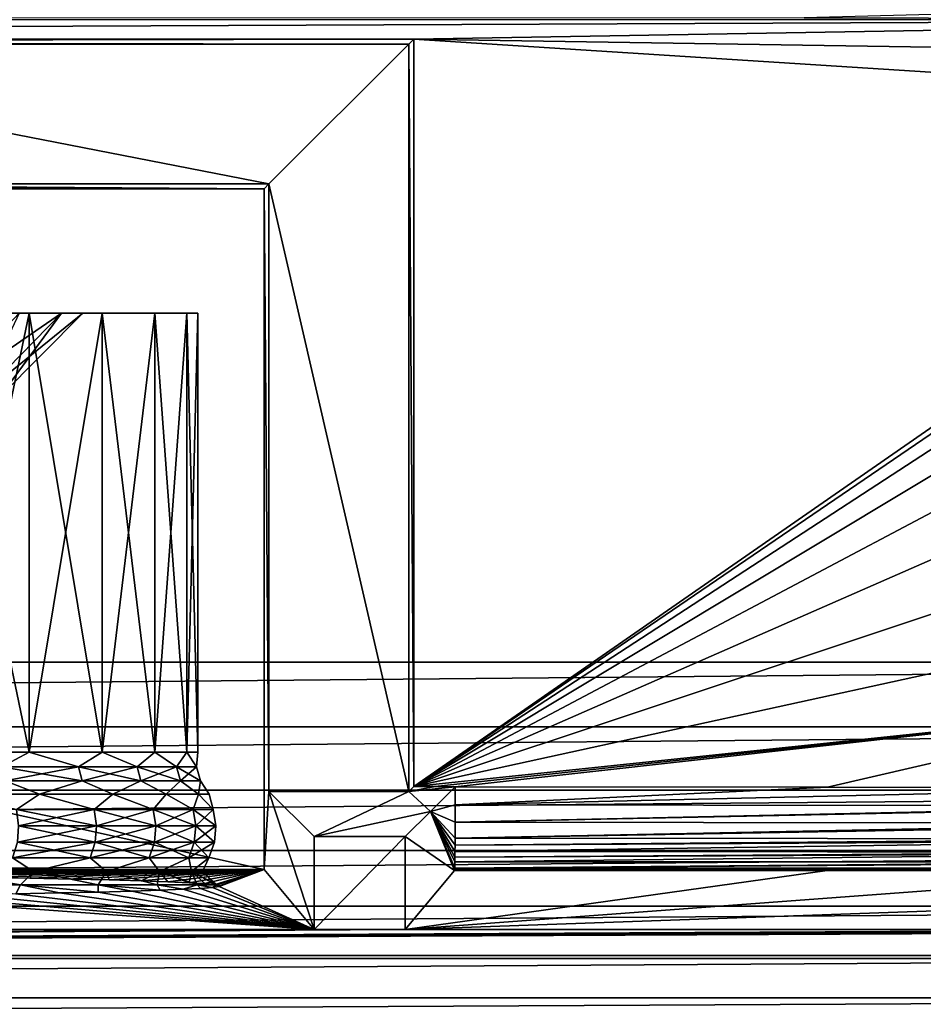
# Model space of a CAD drawing. Header units: metres. Extents: x -206 to 75, y -104 to 104.
# Tile 906 of 1056: x 16 to 26, y -42 to -30. Entities that reach past the tile are written whole.
import ezdxf

# ---------------------------------------------------------------- set-up
doc = ezdxf.new("R2010")
doc.units = ezdxf.units.M
doc.layers.add('solid_01_1-CONSUMER_THERM_B_125288', color=7, linetype='CONTINUOUS')

msp = doc.modelspace()

# ---------------------------------------------------------------- linework, layer by layer
at = {"layer": 'solid_01_1-CONSUMER_THERM_B_125288'}
for points in [[(-27.776106, 66.214066), (28.050987, 67.836098), (-27.757145, -66.232315)], [(28.050987, 67.836098), (-27.757065, -66.785934), (-27.757145, -66.232315)], [(28.050987, 67.836098), (27.851068, 67.319839), (-27.757065, -66.785934)], [(27.851068, 67.319839), (27.74942, 66.775635), (-27.757065, -66.785934)], [(27.74942, 66.775635), (-28.058632, -67.846397), (-27.858715, -67.330139)], [(27.74942, 66.775635), (27.749498, 66.222015), (-28.058632, -67.846397)], [(27.74942, 66.775635), (-27.858715, -67.330139), (-27.757065, -66.785934)], [(27.749498, 66.222015), (27.768459, -66.224365), (-28.058632, -67.846397)], [(-37.500069, 41.072453, 108.410858), (37.499931, 41.072487, 108.410858), (-37.500031, -41.072514, 108.410858)], [(37.499931, 41.072487, 108.410858), (37.499969, -41.072479, 108.410858), (-37.500031, -41.072514, 108.410858)], [(-42.500034, -37.500031, 108.5), (42.499931, 37.500008, 108.5), (-42.500069, 37.499969, 108.5)], [(-42.500034, -37.500031, 108.5), (42.499966, -37.499992, 108.5), (42.499931, 37.500008, 108.5)], [(24.999964, -29.741312, 6), (33.976685, -29.765902, 6), (34.964722, -29.474472, 6)], [(24.999964, -29.741312, 6), (-33.989288, -29.761253, 6), (33.976685, -29.765902, 6)], [(-20.300035, -30.000021, 6), (33.976685, -29.765902, 6), (-33.989288, -29.761253, 6)], [(-20.300035, -30.000021, 6), (20.299963, -30.000002, 6), (33.976685, -29.765902, 6)], [(20.299963, -30.000002, 6), (33.038223, -30.196718, 6), (33.976685, -29.765902, 6)], [(2.922302, -30.028618, 9.27799), (20.299963, -30.000002, 6), (-20.300035, -30.000021, 6)], [(2.922302, -30.028618, 9.27799), (20.242367, -30.0576, 12.6), (20.299963, -30.000002, 6)], [(20.242367, -30.0576, 12.6), (20.299969, -39.000004, 6), (20.299963, -30.000002, 6)], [(20.299963, -30.000002, 6), (32.174408, -30.755041, 6), (33.038223, -30.196718, 6)], [(20.299963, -30.000002, 6), (20.299969, -39.000004, 6), (32.174408, -30.755041, 6)], [(2.922302, -30.028618, 9.27799), (4.818521, -30.032892, 9.768003), (20.242367, -30.0576, 12.6)], [(4.818521, -30.032892, 9.768003), (6.638666, -30.039225, 10.493666), (20.242367, -30.0576, 12.6)], [(6.638666, -30.039225, 10.493666), (8.351426, -30.047503, 11.442317), (20.242367, -30.0576, 12.6)], [(8.351426, -30.047503, 11.442317), (9.931731, -30.057606, 12.6), (20.242367, -30.0576, 12.6)], [(20.242367, -30.0576, 12.6), (9.931731, -30.057606, 12.6), (18.557562, -31.742407, 12.6)], [(9.931731, -30.057606, 12.6), (9.931732, -31.742411, 12.6), (18.557562, -31.742407, 12.6)], [(20.242371, -39.057602, 12.6), (20.242367, -30.0576, 12.6), (18.557562, -31.742407, 12.6)], [(20.242371, -39.057602, 12.6), (20.299969, -39.000004, 6), (20.242367, -30.0576, 12.6)], [(20.299969, -39.000004, 6), (31.407389, -31.422535, 6), (32.174408, -30.755041, 6)], [(20.299969, -39.000004, 6), (30.743736, -32.189453, 6), (31.407389, -31.422535, 6)], [(-2.922356, -31.771406, 9.277987), (-18.500034, -31.80002, 6), (18.499966, -31.800003, 6)], [(-2.922356, -31.771406, 9.277987), (18.499966, -31.800003, 6), (-0.979723, -31.773561, 9.030995)], [(-0.979723, -31.773561, 9.030995), (18.499966, -31.800003, 6), (0.979653, -31.773561, 9.030995)], [(0.979653, -31.773561, 9.030995), (18.499966, -31.800003, 6), (2.922286, -31.771404, 9.277987)], [(2.922286, -31.771404, 9.277987), (18.499966, -31.800003, 6), (4.818483, -31.767128, 9.76799)], [(4.818483, -31.767128, 9.76799), (18.499966, -31.800003, 6), (6.638636, -31.760794, 10.493651)], [(6.638636, -31.760794, 10.493651), (18.499966, -31.800003, 6), (8.351408, -31.752514, 11.442305)], [(8.351408, -31.752514, 11.442305), (18.499966, -31.800003, 6), (9.931732, -31.742411, 12.6)], [(9.931732, -31.742411, 12.6), (18.499966, -31.800003, 6), (18.557562, -31.742407, 12.6)], [(18.557566, -39.057602, 12.6), (18.557562, -31.742407, 12.6), (18.499966, -31.800003, 6)], [(18.557566, -39.057602, 12.6), (20.242371, -39.057602, 12.6), (18.557562, -31.742407, 12.6)], [(18.499966, -31.800003, 6), (-18.500034, -31.80002, 6), (18.499969, -40.000004, 6)], [(-18.500034, -31.80002, 6), (-18.500031, -40.000023, 6), (18.499969, -40.000004, 6)], [(18.557566, -39.057602, 12.6), (18.499966, -31.800003, 6), (18.499969, -40.000004, 6)], [(20.299969, -39.000004, 6), (30.188957, -33.052372, 6), (30.743736, -32.189453, 6)], [(20.299969, -39.000004, 6), (29.76119, -33.98925, 6), (30.188957, -33.052372, 6)], [(14.566769, -33.300007, 14.445239), (15.672553, -33.300003, 16.274426), (14.566782, -38.584854, 14.445254)], [(15.549755, -33.300003, 19.447628), (15.672553, -33.300003, 16.274426), (14.566769, -33.300007, 14.445239)], [(15.672559, -33.300003, 32.725563), (14.566781, -33.300007, 34.554745), (15.67254, -38.584854, 32.725601)], [(14.793907, -33.300007, 31.461441), (14.566781, -33.300007, 34.554745), (15.672559, -33.300003, 32.725563)], [(14.566781, -33.300007, 34.554745), (14.566782, -38.584854, 34.554745), (15.67254, -38.584854, 32.725601)], [(15.672553, -33.300003, 16.274426), (15.67254, -38.584854, 16.274401), (14.566782, -38.584854, 14.445254)], [(14.598681, -34.300007, 29.243418), (15.549755, -33.300003, 29.552372), (16.060369, -33.300003, 27.563637)], [(15.078074, -34.300007, 27.376307), (14.598681, -34.300007, 29.243418), (16.060369, -33.300003, 27.563637)], [(15.549755, -33.300003, 29.552372), (14.793907, -33.300007, 31.461441), (15.672559, -33.300003, 32.725563)], [(15.078074, -34.300007, 27.376307), (16.060369, -33.300003, 27.563637), (16.317703, -33.300003, 25.526604)], [(15.319676, -34.300007, 25.463837), (15.078074, -34.300007, 27.376307), (16.317703, -33.300003, 25.526604)], [(15.078074, -34.300007, 21.623693), (16.060369, -33.300003, 21.436363), (15.549755, -33.300003, 19.447628)], [(15.078074, -34.300007, 21.623693), (15.319676, -34.300007, 23.536163), (16.060369, -33.300003, 21.436363)], [(15.319676, -34.300007, 25.463837), (16.317703, -33.300003, 25.526604), (16.317703, -33.300003, 23.473396)], [(15.319676, -34.300007, 23.536163), (16.317703, -33.300003, 23.473396), (16.060369, -33.300003, 21.436363)], [(15.319676, -34.300007, 23.536163), (15.319676, -34.300007, 25.463837), (16.317703, -33.300003, 23.473396)], [(16.060369, -33.300003, 27.563637), (15.549755, -33.300003, 29.552372), (15.672559, -33.300003, 32.725563)], [(15.549755, -33.300003, 19.447628), (16.060369, -33.300003, 21.436363), (15.672553, -33.300003, 16.274426)], [(15.672559, -33.300003, 32.725563), (15.67254, -38.584854, 32.725601), (16.549755, -38.584854, 30.776506)], [(16.549761, -33.300003, 18.223509), (16.549755, -38.584854, 18.223494), (15.67254, -38.584854, 16.274401)], [(15.672553, -33.300003, 16.274426), (16.549761, -33.300003, 18.223509), (15.67254, -38.584854, 16.274401)], [(16.317703, -33.300003, 23.473396), (16.549761, -33.300003, 18.223509), (15.672553, -33.300003, 16.274426)], [(16.060369, -33.300003, 21.436363), (16.317703, -33.300003, 23.473396), (15.672553, -33.300003, 16.274426)], [(16.549763, -33.300003, 30.776482), (15.672559, -33.300003, 32.725563), (16.549755, -38.584854, 30.776506)], [(16.060369, -33.300003, 27.563637), (15.672559, -33.300003, 32.725563), (16.549763, -33.300003, 30.776482)], [(16.317703, -33.300003, 25.526604), (16.060369, -33.300003, 27.563637), (16.549763, -33.300003, 30.776482)], [(16.317703, -33.300003, 23.473396), (16.549763, -33.300003, 30.776482), (16.549761, -33.300003, 18.223509)], [(16.317703, -33.300003, 23.473396), (16.317703, -33.300003, 25.526604), (16.549763, -33.300003, 30.776482)], [(16.549763, -33.300003, 30.776482), (16.549755, -38.584854, 30.776506), (17.185638, -38.584854, 28.735888)], [(17.185638, -33.300003, 20.264145), (17.185638, -38.584854, 20.264112), (16.549755, -38.584854, 18.223494)], [(16.549761, -33.300003, 18.223509), (17.185638, -33.300003, 20.264145), (16.549755, -38.584854, 18.223494)], [(16.549761, -33.300003, 18.223509), (16.549763, -33.300003, 30.776482), (17.18564, -33.300003, 28.735851)], [(16.549761, -33.300003, 18.223509), (17.18564, -33.300003, 28.735851), (17.185638, -33.300003, 20.264145)], [(17.18564, -33.300003, 28.735851), (16.549763, -33.300003, 30.776482), (17.185638, -38.584854, 28.735888)], [(17.18564, -33.300003, 28.735851), (17.185638, -38.584854, 28.735888), (17.570915, -38.584854, 26.633499)], [(17.570906, -33.300003, 22.366533), (17.570915, -38.584854, 22.366501), (17.185638, -38.584854, 20.264112)], [(17.185638, -33.300003, 20.264145), (17.570906, -33.300003, 22.366533), (17.185638, -38.584854, 20.264112)], [(17.185638, -33.300003, 20.264145), (17.18564, -33.300003, 28.735851), (17.570906, -33.300003, 26.633465)], [(17.185638, -33.300003, 20.264145), (17.570906, -33.300003, 26.633465), (17.570906, -33.300003, 22.366533)], [(17.570906, -33.300003, 26.633465), (17.18564, -33.300003, 28.735851), (17.570915, -38.584854, 26.633499)], [(17.570906, -33.300003, 26.633465), (17.570915, -38.584854, 26.633499), (17.699968, -38.584854, 24.5)], [(17.699953, -33.300003, 24.5), (17.570906, -33.300003, 26.633465), (17.699968, -38.584854, 24.5)], [(17.570906, -33.300003, 22.366533), (17.699953, -33.300003, 24.5), (17.570915, -38.584854, 22.366501)], [(17.570906, -33.300003, 22.366533), (17.570906, -33.300003, 26.633465), (17.699953, -33.300003, 24.5)], [(17.699953, -33.300003, 24.5), (17.699968, -38.584854, 24.5), (17.570915, -38.584854, 22.366501)], [(20.299969, -39.000004, 6), (29.47217, -34.975193, 6), (29.76119, -33.98925, 6)], [(20.299969, -39.000004, 6), (29.326603, -35.99226, 6), (29.47217, -34.975193, 6)], [(20.299969, -39.000004, 6), (29.327639, -37.022175, 6), (29.326603, -35.99226, 6)], [(20.299969, -39.000004, 6), (29.47492, -38.037418, 6), (29.327639, -37.022175, 6)], [(-42.438435, -38.282444, 108.5), (42.499966, -37.499992, 108.5), (-42.500034, -37.500031, 108.5)], [(-42.438435, -38.282444, 108.5), (42.43837, -38.282402, 108.5), (42.499966, -37.499992, 108.5)], [(20.299969, -39.000004, 6), (20.559124, -39.000004, 6.000028), (29.47492, -38.037418, 6)], [(20.559124, -39.000004, 6.000028), (20.799973, -39.005207, 5.999507), (29.47492, -38.037418, 6)], [(25.280521, -39.007813, 6), (29.47492, -38.037418, 6), (20.799973, -39.005207, 5.999507)], [(25.280521, -39.007813, 6), (29.761068, -39.010414, 6), (29.47492, -38.037418, 6)], [(-42.255394, -39.044895, 108.5), (42.43837, -38.282402, 108.5), (-42.438435, -38.282444, 108.5)], [(-42.255394, -39.044895, 108.5), (42.255329, -39.044853, 108.5), (42.43837, -38.282402, 108.5)], [(14.566782, -38.584854, 14.445254), (15.67254, -38.584854, 16.274401), (15.34224, -38.761528, 15.642135)], [(15.67254, -38.584854, 32.725601), (14.566782, -38.584854, 34.554745), (15.34224, -38.761528, 33.357864)], [(15.67254, -38.584854, 16.274401), (16.266836, -38.761524, 17.483158), (15.34224, -38.761528, 15.642135)], [(15.67254, -38.584854, 32.725601), (15.34224, -38.761528, 33.357864), (16.266836, -38.761524, 31.516842)], [(15.67254, -38.584854, 16.274401), (16.549755, -38.584854, 18.223494), (16.266836, -38.761524, 17.483158)], [(16.549755, -38.584854, 30.776506), (15.67254, -38.584854, 32.725601), (16.266836, -38.761524, 31.516842)], [(16.549755, -38.584854, 18.223494), (16.971451, -38.761524, 19.419071), (16.266836, -38.761524, 17.483158)], [(16.549755, -38.584854, 30.776506), (16.266836, -38.761524, 31.516842), (16.971451, -38.761524, 29.580929)], [(16.549755, -38.584854, 18.223494), (17.185638, -38.584854, 20.264112), (16.971451, -38.761524, 19.419071)], [(17.185638, -38.584854, 28.735888), (16.549755, -38.584854, 30.776506), (16.971451, -38.761524, 29.580929)], [(17.185638, -38.584854, 20.264112), (17.446556, -38.761524, 21.423697), (16.971451, -38.761524, 19.419071)], [(17.185638, -38.584854, 28.735888), (16.971451, -38.761524, 29.580929), (17.446556, -38.761524, 27.576303)], [(17.185638, -38.584854, 20.264112), (17.570915, -38.584854, 22.366501), (17.446556, -38.761524, 21.423697)], [(17.570915, -38.584854, 26.633499), (17.185638, -38.584854, 28.735888), (17.446556, -38.761524, 27.576303)], [(17.570915, -38.584854, 22.366501), (17.685726, -38.761524, 23.469921), (17.446556, -38.761524, 21.423697)], [(17.570915, -38.584854, 26.633499), (17.446556, -38.761524, 27.576303), (17.685726, -38.761524, 25.530079)], [(17.570915, -38.584854, 22.366501), (17.699968, -38.584854, 24.5), (17.685726, -38.761524, 23.469921)], [(17.699968, -38.584854, 24.5), (17.570915, -38.584854, 26.633499), (17.685726, -38.761524, 25.530079)], [(17.699968, -38.584854, 24.5), (17.685726, -38.761524, 25.530079), (17.685726, -38.761524, 23.469921)], [(15.382787, -38.932972, 15.618725), (15.34224, -38.761528, 15.642135), (16.266836, -38.761524, 17.483158)], [(16.309828, -38.932972, 31.535387), (16.266836, -38.761524, 31.516842), (15.34224, -38.761528, 33.357864)], [(15.382787, -38.932972, 33.381275), (16.309828, -38.932972, 31.535387), (15.34224, -38.761528, 33.357864)], [(16.309828, -38.932972, 17.464613), (15.382787, -38.932972, 15.618725), (16.266836, -38.761524, 17.483158)], [(16.309828, -38.932972, 17.464613), (16.266836, -38.761524, 17.483158), (16.971451, -38.761524, 19.419071)], [(17.016304, -38.932972, 29.594357), (16.971451, -38.761524, 29.580929), (16.266836, -38.761524, 31.516842)], [(16.309828, -38.932972, 31.535387), (17.016304, -38.932972, 29.594357), (16.266836, -38.761524, 31.516842)], [(17.016304, -38.932972, 19.405643), (16.309828, -38.932972, 17.464613), (16.971451, -38.761524, 19.419071)], [(17.016304, -38.932972, 19.405643), (16.971451, -38.761524, 19.419071), (17.446556, -38.761524, 21.423697)], [(17.492664, -38.932972, 27.584435), (17.446556, -38.761524, 27.576303), (16.971451, -38.761524, 29.580929)], [(17.016304, -38.932972, 29.594357), (17.492664, -38.932972, 27.584435), (16.971451, -38.761524, 29.580929)], [(17.492664, -38.932972, 21.415565), (17.016304, -38.932972, 19.405643), (17.446556, -38.761524, 21.423697)], [(17.492664, -38.932972, 21.415565), (17.446556, -38.761524, 21.423697), (17.685726, -38.761524, 23.469921)], [(17.732466, -38.932972, 25.532801), (17.685726, -38.761524, 25.530079), (17.446556, -38.761524, 27.576303)], [(17.492664, -38.932972, 27.584435), (17.732466, -38.932972, 25.532801), (17.446556, -38.761524, 27.576303)], [(17.732466, -38.932972, 23.467199), (17.492664, -38.932972, 21.415565), (17.685726, -38.761524, 23.469921)], [(17.732466, -38.932972, 23.467199), (17.685726, -38.761524, 23.469921), (17.685726, -38.761524, 25.530079)], [(17.732466, -38.932972, 25.532801), (17.732466, -38.932972, 23.467199), (17.685726, -38.761524, 25.530079)], [(15.382787, -38.932972, 33.381275), (14.681086, -39.093273, 34.633644), (15.79552, -39.093273, 32.790146)], [(15.382787, -38.932972, 15.618725), (15.79552, -39.093273, 16.209854), (14.681086, -39.093273, 14.366356)], [(15.382787, -38.932972, 33.381275), (15.79552, -39.093273, 32.790146), (16.309828, -38.932972, 31.535387)], [(16.309828, -38.932972, 17.464613), (15.79552, -39.093273, 16.209854), (15.382787, -38.932972, 15.618725)], [(16.309828, -38.932972, 31.535387), (15.79552, -39.093273, 32.790146), (16.679619, -39.093269, 30.825758)], [(16.309828, -38.932972, 17.464613), (16.679619, -39.093269, 18.174242), (15.79552, -39.093273, 16.209854)], [(16.309828, -38.932972, 31.535387), (16.679619, -39.093269, 30.825758), (17.016304, -38.932972, 29.594357)], [(17.016304, -38.932972, 19.405643), (16.679619, -39.093269, 18.174242), (16.309828, -38.932972, 17.464613)], [(17.016304, -38.932972, 29.594357), (16.679619, -39.093269, 30.825758), (17.320492, -39.093269, 28.769125)], [(17.016304, -38.932972, 19.405643), (17.320492, -39.093269, 20.230875), (16.679619, -39.093269, 18.174242)], [(17.016304, -38.932972, 29.594357), (17.320492, -39.093269, 28.769125), (17.492664, -38.932972, 27.584435)], [(17.492664, -38.932972, 21.415565), (17.320492, -39.093269, 20.230875), (17.016304, -38.932972, 19.405643)], [(17.492664, -38.932972, 27.584435), (17.320492, -39.093269, 28.769125), (17.708792, -39.093269, 26.65024)], [(17.492664, -38.932972, 21.415565), (17.708792, -39.093269, 22.34976), (17.320492, -39.093269, 20.230875)], [(17.492664, -38.932972, 27.584435), (17.708792, -39.093269, 26.65024), (17.732466, -38.932972, 25.532801)], [(17.732466, -38.932972, 23.467199), (17.708792, -39.093269, 22.34976), (17.492664, -38.932972, 21.415565)], [(17.732466, -38.932972, 25.532801), (17.708792, -39.093269, 26.65024), (17.838858, -39.093269, 24.5)], [(17.732466, -38.932972, 23.467199), (17.838858, -39.093269, 24.5), (17.708792, -39.093269, 22.34976)], [(17.732466, -38.932972, 25.532801), (17.838858, -39.093269, 24.5), (17.732466, -38.932972, 23.467199)], [(20.242371, -39.057602, 12.6), (20.799973, -39.005207, 5.999507), (20.559124, -39.000004, 6.000028)], [(20.242371, -39.057602, 12.6), (20.559124, -39.000004, 6.000028), (20.299969, -39.000004, 6)], [(20.242371, -39.057602, 12.6), (20.500729, -39.298916, 40.289375), (20.799973, -39.005207, 5.999507)], [(20.500729, -39.298916, 40.289375), (20.799778, -39.218227, 6.021828), (20.799973, -39.005207, 5.999507)], [(25.280521, -39.007813, 6), (20.799973, -39.005207, 5.999507), (20.799778, -39.218227, 6.021828)], [(25.280521, -39.007813, 6), (20.799778, -39.218227, 6.021828), (29.761068, -39.010414, 6)], [(20.799778, -39.218227, 6.021828), (29.761068, -39.231594, 6.024766), (29.761068, -39.010414, 6)], [(-41.954891, -39.770306, 108.5), (42.255329, -39.044853, 108.5), (-42.255394, -39.044895, 108.5)], [(-41.954891, -39.770306, 108.5), (41.95483, -39.770264, 108.5), (42.255329, -39.044853, 108.5)], [(15.79552, -39.093273, 32.790146), (14.681086, -39.093273, 34.633644), (15.517306, -39.275589, 33.458939)], [(14.681086, -39.093273, 14.366356), (15.79552, -39.093273, 16.209854), (15.517306, -39.275589, 15.54106)], [(15.79552, -39.093273, 32.790146), (15.517306, -39.275589, 33.458939), (16.452454, -39.275589, 31.596909)], [(15.79552, -39.093273, 16.209854), (16.452454, -39.275589, 17.403091), (15.517306, -39.275589, 15.54106)], [(16.679619, -39.093269, 30.825758), (15.79552, -39.093273, 32.790146), (16.452454, -39.275589, 31.596909)], [(15.79552, -39.093273, 16.209854), (16.679619, -39.093269, 18.174242), (16.452454, -39.275589, 17.403091)], [(16.679619, -39.093269, 30.825758), (16.452454, -39.275589, 31.596909), (17.165108, -39.275589, 29.638905)], [(16.679619, -39.093269, 18.174242), (17.165108, -39.275589, 19.361095), (16.452454, -39.275589, 17.403091)], [(17.320492, -39.093269, 28.769125), (16.679619, -39.093269, 30.825758), (17.165108, -39.275589, 29.638905)], [(16.679619, -39.093269, 18.174242), (17.320492, -39.093269, 20.230875), (17.165108, -39.275589, 19.361095)], [(17.320492, -39.093269, 28.769125), (17.165108, -39.275589, 29.638905), (17.645634, -39.275589, 27.611406)], [(17.320492, -39.093269, 20.230875), (17.645634, -39.275589, 21.388594), (17.165108, -39.275589, 19.361095)], [(17.708792, -39.093269, 26.65024), (17.320492, -39.093269, 28.769125), (17.645634, -39.275589, 27.611406)], [(17.320492, -39.093269, 20.230875), (17.708792, -39.093269, 22.34976), (17.645634, -39.275589, 21.388594)], [(17.708792, -39.093269, 26.65024), (17.645634, -39.275589, 27.611406), (17.887533, -39.275589, 25.541832)], [(17.708792, -39.093269, 22.34976), (17.887533, -39.275589, 23.458168), (17.645634, -39.275589, 21.388594)], [(17.838858, -39.093269, 24.5), (17.708792, -39.093269, 26.65024), (17.887533, -39.275589, 25.541832)], [(17.708792, -39.093269, 22.34976), (17.838858, -39.093269, 24.5), (17.887533, -39.275589, 23.458168)], [(17.838858, -39.093269, 24.5), (17.887533, -39.275589, 25.541832), (17.887533, -39.275589, 23.458168)], [(18.557566, -39.057602, 12.6), (18.499969, -40.000004, 6), (19.102123, -40.722595, 75)], [(18.557566, -39.057602, 12.6), (19.102123, -40.722595, 75), (19.102121, -39.602158, 75)], [(18.557566, -39.057602, 12.6), (19.102121, -39.602158, 75), (20.242371, -39.057602, 12.6)], [(20.242371, -39.057602, 12.6), (19.102121, -39.602158, 75), (20.500729, -39.298916, 40.289375)], [(20.500729, -39.298916, 40.289375), (20.799171, -39.427696, 6.091211), (20.799778, -39.218227, 6.021828)], [(20.799778, -39.218227, 6.021828), (20.799171, -39.427696, 6.091211), (29.761068, -39.231594, 6.024766)], [(20.799171, -39.427696, 6.091211), (29.761068, -39.243938, 6.027648), (29.761068, -39.231594, 6.024766)], [(20.799171, -39.427696, 6.091211), (29.761068, -39.441841, 6.097852), (29.761068, -39.243938, 6.027648)], [(15.517306, -39.275589, 33.458939), (15.544698, -39.471951, 33.474754), (16.481495, -39.471951, 31.609436)], [(16.452454, -39.275589, 31.596909), (15.517306, -39.275589, 33.458939), (16.481495, -39.471951, 31.609436)], [(15.517306, -39.275589, 15.54106), (16.452454, -39.275589, 17.403091), (15.544698, -39.471951, 15.525246)], [(16.452454, -39.275589, 17.403091), (16.481495, -39.471951, 17.390564), (15.544698, -39.471951, 15.525246)], [(16.452454, -39.275589, 31.596909), (16.481495, -39.471951, 31.609436), (17.195408, -39.471951, 29.647978)], [(17.165108, -39.275589, 29.638905), (16.452454, -39.275589, 31.596909), (17.195408, -39.471951, 29.647978)], [(16.452454, -39.275589, 17.403091), (17.165108, -39.275589, 19.361095), (16.481495, -39.471951, 17.390564)], [(17.165108, -39.275589, 19.361095), (17.195408, -39.471951, 19.352022), (16.481495, -39.471951, 17.390564)], [(17.165108, -39.275589, 29.638905), (17.195408, -39.471951, 29.647978), (17.676783, -39.471947, 27.616899)], [(17.645634, -39.275589, 27.611406), (17.165108, -39.275589, 29.638905), (17.676783, -39.471947, 27.616899)], [(17.165108, -39.275589, 19.361095), (17.645634, -39.275589, 21.388594), (17.195408, -39.471951, 19.352022)], [(17.645634, -39.275589, 21.388594), (17.676783, -39.471947, 21.383101), (17.195408, -39.471951, 19.352022)], [(17.645634, -39.275589, 27.611406), (17.676783, -39.471947, 27.616899), (17.919109, -39.471947, 25.543671)], [(17.887533, -39.275589, 25.541832), (17.645634, -39.275589, 27.611406), (17.919109, -39.471947, 25.543671)], [(17.645634, -39.275589, 21.388594), (17.887533, -39.275589, 23.458168), (17.676783, -39.471947, 21.383101)], [(17.887533, -39.275589, 23.458168), (17.919109, -39.471947, 23.456329), (17.676783, -39.471947, 21.383101)], [(17.887533, -39.275589, 25.541832), (17.919109, -39.471947, 25.543671), (17.919109, -39.471947, 23.456329)], [(17.887533, -39.275589, 23.458168), (17.887533, -39.275589, 25.541832), (17.919109, -39.471947, 23.456329)], [(19.102121, -39.602158, 75), (20.197815, -39.602158, 75), (20.500729, -39.298916, 40.289375)], [(20.500729, -39.298916, 40.289375), (20.197815, -39.602158, 75), (20.791332, -40.010365, 6.989528)], [(20.500729, -39.298916, 40.289375), (20.791332, -40.010365, 6.989528), (20.792316, -40.002811, 6.87688)], [(20.500729, -39.298916, 40.289375), (20.792316, -40.002811, 6.87688), (20.793287, -39.982536, 6.765528)], [(20.500729, -39.298916, 40.289375), (20.793287, -39.982536, 6.765528), (20.795132, -39.905602, 6.554282)], [(20.500729, -39.298916, 40.289375), (20.795132, -39.905602, 6.554282), (20.795986, -39.84964, 6.456229)], [(20.500729, -39.298916, 40.289375), (20.795986, -39.84964, 6.456229), (20.796783, -39.782852, 6.364916)], [(20.500729, -39.298916, 40.289375), (20.796783, -39.782852, 6.364916), (20.797508, -39.706345, 6.281878)], [(20.500729, -39.298916, 40.289375), (20.797508, -39.706345, 6.281878), (20.798155, -39.62075, 6.207876)], [(20.500729, -39.298916, 40.289375), (20.798155, -39.62075, 6.207876), (20.799171, -39.427696, 6.091211)], [(15.544698, -39.471951, 33.474754), (15.529294, -39.670044, 33.465858), (16.465162, -39.670044, 31.602392)], [(16.481495, -39.471951, 17.390564), (16.465162, -39.670044, 17.397608), (15.529294, -39.670044, 15.53414)], [(15.544698, -39.471951, 15.525246), (16.481495, -39.471951, 17.390564), (15.529294, -39.670044, 15.53414)], [(16.481495, -39.471951, 31.609436), (15.544698, -39.471951, 33.474754), (16.465162, -39.670044, 31.602392)], [(16.481495, -39.471951, 31.609436), (16.465162, -39.670044, 31.602392), (17.178368, -39.670044, 29.642876)], [(17.195408, -39.471951, 19.352022), (17.178368, -39.670044, 19.357124), (16.465162, -39.670044, 17.397608)], [(16.481495, -39.471951, 17.390564), (17.195408, -39.471951, 19.352022), (16.465162, -39.670044, 17.397608)], [(17.195408, -39.471951, 29.647978), (16.481495, -39.471951, 31.609436), (17.178368, -39.670044, 29.642876)], [(17.676783, -39.471947, 21.383101), (17.659266, -39.670044, 21.386189), (17.178368, -39.670044, 19.357124)], [(17.195408, -39.471951, 19.352022), (17.676783, -39.471947, 21.383101), (17.178368, -39.670044, 19.357124)], [(17.195408, -39.471951, 29.647978), (17.178368, -39.670044, 29.642876), (17.659266, -39.670044, 27.613811)], [(17.676783, -39.471947, 27.616899), (17.195408, -39.471951, 29.647978), (17.659266, -39.670044, 27.613811)], [(17.676783, -39.471947, 27.616899), (17.659266, -39.670044, 27.613811), (17.901352, -39.670044, 25.542637)], [(17.919109, -39.471947, 23.456329), (17.901352, -39.670044, 23.457363), (17.659266, -39.670044, 21.386189)], [(17.676783, -39.471947, 21.383101), (17.919109, -39.471947, 23.456329), (17.659266, -39.670044, 21.386189)], [(17.919109, -39.471947, 25.543671), (17.676783, -39.471947, 27.616899), (17.901352, -39.670044, 25.542637)], [(17.919109, -39.471947, 25.543671), (17.901352, -39.670044, 25.542637), (17.901352, -39.670044, 23.457363)], [(17.919109, -39.471947, 23.456329), (17.919109, -39.471947, 25.543671), (17.901352, -39.670044, 23.457363)], [(20.799171, -39.427696, 6.091211), (20.798155, -39.62075, 6.207876), (29.761068, -39.441841, 6.097852)], [(20.798155, -39.62075, 6.207876), (29.761068, -39.463352, 6.108457), (29.761068, -39.441841, 6.097852)], [(20.798155, -39.62075, 6.207876), (29.76107, -39.630665, 6.215597), (29.761068, -39.463352, 6.108457)], [(19.102121, -39.602158, 75), (19.102123, -40.722595, 75), (20.197815, -39.602158, 75)], [(20.197815, -39.602158, 75), (19.102123, -40.722595, 75), (20.197815, -40.722595, 75)], [(20.197815, -39.602158, 75), (20.197815, -40.722595, 75), (20.791332, -40.010365, 6.989528)], [(15.529294, -39.670044, 33.465858), (15.472046, -39.857628, 33.432808), (16.404465, -39.857628, 31.576208)], [(16.465162, -39.670044, 17.397608), (16.404465, -39.857628, 17.423792), (15.472046, -39.857628, 15.567192)], [(15.529294, -39.670044, 15.53414), (16.465162, -39.670044, 17.397608), (15.472046, -39.857628, 15.567192)], [(16.465162, -39.670044, 31.602392), (15.529294, -39.670044, 33.465858), (16.404465, -39.857628, 31.576208)], [(16.465162, -39.670044, 31.602392), (16.404465, -39.857628, 31.576208), (17.115042, -39.857628, 29.623917)], [(17.178368, -39.670044, 19.357124), (17.115042, -39.857628, 19.376083), (16.404465, -39.857628, 17.423792)], [(16.465162, -39.670044, 17.397608), (17.178368, -39.670044, 19.357124), (16.404465, -39.857628, 17.423792)], [(17.178368, -39.670044, 29.642876), (16.465162, -39.670044, 31.602392), (17.115042, -39.857628, 29.623917)], [(17.178368, -39.670044, 29.642876), (17.115042, -39.857628, 29.623917), (17.594166, -39.857628, 27.602331)], [(17.659266, -39.670044, 21.386189), (17.594166, -39.857628, 21.397669), (17.115042, -39.857628, 19.376083)], [(17.178368, -39.670044, 19.357124), (17.659266, -39.670044, 21.386189), (17.115042, -39.857628, 19.376083)], [(17.659266, -39.670044, 27.613811), (17.178368, -39.670044, 29.642876), (17.594166, -39.857628, 27.602331)], [(17.659266, -39.670044, 27.613811), (17.594166, -39.857628, 27.602331), (17.835358, -39.857628, 25.538794)], [(17.901352, -39.670044, 23.457363), (17.835358, -39.857628, 23.461206), (17.594166, -39.857628, 21.397669)], [(17.659266, -39.670044, 21.386189), (17.901352, -39.670044, 23.457363), (17.594166, -39.857628, 21.397669)], [(17.901352, -39.670044, 25.542637), (17.659266, -39.670044, 27.613811), (17.835358, -39.857628, 25.538794)], [(17.901352, -39.670044, 25.542637), (17.835358, -39.857628, 25.538794), (17.835358, -39.857628, 23.461206)], [(17.901352, -39.670044, 23.457363), (17.901352, -39.670044, 25.542637), (17.835358, -39.857628, 23.461206)], [(20.796783, -39.782852, 6.364916), (29.76107, -39.788849, 6.372273), (29.76107, -39.65406, 6.234677)], [(20.797508, -39.706345, 6.281878), (20.796783, -39.782852, 6.364916), (29.76107, -39.65406, 6.234677)], [(20.798155, -39.62075, 6.207876), (20.797508, -39.706345, 6.281878), (29.76107, -39.630665, 6.215597)], [(20.797508, -39.706345, 6.281878), (29.76107, -39.65406, 6.234677), (29.76107, -39.630665, 6.215597)], [(-41.545181, -40.43885, 108.5), (41.95483, -39.770264, 108.5), (-41.954891, -39.770306, 108.5)], [(-41.545181, -40.43885, 108.5), (41.545116, -40.438808, 108.5), (41.95483, -39.770264, 108.5)], [(20.795132, -39.905602, 6.554282), (29.76107, -39.908436, 6.560042), (29.76107, -39.807419, 6.396023)], [(20.795986, -39.84964, 6.456229), (20.795132, -39.905602, 6.554282), (29.76107, -39.807419, 6.396023)], [(20.796783, -39.782852, 6.364916), (20.795986, -39.84964, 6.456229), (29.76107, -39.788849, 6.372273)], [(20.795986, -39.84964, 6.456229), (29.76107, -39.807419, 6.396023), (29.76107, -39.788849, 6.372273)], [(15.472046, -39.857628, 33.432808), (14.612724, -40.022507, 34.586418), (15.721985, -40.022507, 32.751465)], [(15.472046, -39.857628, 15.567192), (15.721985, -40.022507, 16.248537), (14.612724, -40.022507, 14.413583)], [(16.404465, -39.857628, 31.576208), (15.472046, -39.857628, 33.432808), (15.721985, -40.022507, 32.751465)], [(15.472046, -39.857628, 15.567192), (16.404465, -39.857628, 17.423792), (15.721985, -40.022507, 16.248537)], [(16.404465, -39.857628, 31.576208), (15.721985, -40.022507, 32.751465), (16.60195, -40.022503, 30.79624)], [(16.404465, -39.857628, 17.423792), (16.60195, -40.022503, 18.20376), (15.721985, -40.022507, 16.248537)], [(17.115042, -39.857628, 29.623917), (16.404465, -39.857628, 31.576208), (16.60195, -40.022503, 30.79624)], [(16.404465, -39.857628, 17.423792), (17.115042, -39.857628, 19.376083), (16.60195, -40.022503, 18.20376)], [(17.115042, -39.857628, 29.623917), (16.60195, -40.022503, 30.79624), (17.239832, -40.022503, 28.749184)], [(17.115042, -39.857628, 19.376083), (17.239832, -40.022503, 20.250816), (16.60195, -40.022503, 18.20376)], [(17.594166, -39.857628, 27.602331), (17.115042, -39.857628, 29.623917), (17.239832, -40.022503, 28.749184)], [(17.115042, -39.857628, 19.376083), (17.594166, -39.857628, 21.397669), (17.239832, -40.022503, 20.250816)], [(17.594166, -39.857628, 27.602331), (17.239832, -40.022503, 28.749184), (17.626314, -40.022503, 26.640181)], [(17.594166, -39.857628, 21.397669), (17.626314, -40.022503, 22.359819), (17.239832, -40.022503, 20.250816)], [(17.835358, -39.857628, 25.538794), (17.594166, -39.857628, 27.602331), (17.626314, -40.022503, 26.640181)], [(17.594166, -39.857628, 21.397669), (17.835358, -39.857628, 23.461206), (17.626314, -40.022503, 22.359819)], [(17.835358, -39.857628, 25.538794), (17.626314, -40.022503, 26.640181), (17.755768, -40.022503, 24.5)], [(17.835358, -39.857628, 23.461206), (17.755768, -40.022503, 24.5), (17.626314, -40.022503, 22.359819)], [(17.835358, -39.857628, 23.461206), (17.835358, -39.857628, 25.538794), (17.755768, -40.022503, 24.5)], [(20.795132, -39.905602, 6.554282), (20.793287, -39.982536, 6.765528), (29.76107, -39.908436, 6.560042)], [(20.793287, -39.982536, 6.765528), (29.76107, -39.918716, 6.581684), (29.76107, -39.908436, 6.560042)], [(20.793287, -39.982536, 6.765528), (29.76107, -39.983421, 6.769216), (29.76107, -39.918716, 6.581684)], [(-0.000035, -40.007343, 6.7), (18.499969, -40.000004, 6), (-18.500031, -40.000023, 6)], [(-0.000035, -40.007343, 6.7), (2.075601, -40.008614, 6.821433), (18.499969, -40.000004, 6)], [(2.075601, -40.008614, 6.821433), (4.122919, -40.012409, 7.184074), (18.499969, -40.000004, 6)], [(4.122919, -40.012409, 7.184074), (6.113991, -40.018681, 7.782981), (18.499969, -40.000004, 6)], [(6.113991, -40.018681, 7.782981), (8.021651, -40.02734, 8.609983), (18.499969, -40.000004, 6)], [(8.021651, -40.02734, 8.609983), (9.81987, -40.038273, 9.653804), (18.499969, -40.000004, 6)], [(9.81987, -40.038273, 9.653804), (11.484113, -40.051323, 10.900205), (18.499969, -40.000004, 6)], [(11.484113, -40.051323, 10.900205), (12.308382, -40.058926, 11.626256), (18.499969, -40.000004, 6)], [(12.308382, -40.058926, 11.626256), (13.08621, -40.067039, 12.400954), (18.499969, -40.000004, 6)], [(13.08621, -40.067039, 12.400954), (13.815004, -40.075634, 13.221656), (18.499969, -40.000004, 6)], [(13.815004, -40.075634, 13.221656), (14.491802, -40.084675, 14.08497), (18.499969, -40.000004, 6)], [(14.612724, -40.022507, 34.586418), (14.418714, -40.182381, 35.205822), (15.565516, -40.182381, 33.457039)], [(14.491802, -40.084675, 14.08497), (15.114396, -40.094131, 14.988006), (18.499969, -40.000004, 6)], [(14.612724, -40.022507, 14.413583), (15.721985, -40.022507, 16.248537), (15.114396, -40.094131, 14.988006)], [(15.721985, -40.022507, 32.751465), (14.612724, -40.022507, 34.586418), (15.565516, -40.182381, 33.457039)], [(15.114396, -40.094131, 14.988006), (15.680287, -40.103966, 15.927111), (18.499969, -40.000004, 6)], [(15.721985, -40.022507, 16.248537), (15.680287, -40.103966, 15.927111), (15.114396, -40.094131, 14.988006)], [(15.721985, -40.022507, 32.751465), (15.565516, -40.182381, 33.457039), (16.501245, -40.182381, 31.586796)], [(15.680287, -40.103966, 15.927111), (16.187559, -40.114143, 16.899033), (18.499969, -40.000004, 6)], [(15.721985, -40.022507, 16.248537), (16.187559, -40.114143, 16.899033), (15.680287, -40.103966, 15.927111)], [(15.721985, -40.022507, 16.248537), (16.60195, -40.022503, 18.20376), (16.187559, -40.114143, 16.899033)], [(16.60195, -40.022503, 30.79624), (15.721985, -40.022507, 32.751465), (16.501245, -40.182381, 31.586796)], [(16.187559, -40.114143, 16.899033), (16.634245, -40.124626, 17.899986), (18.499969, -40.000004, 6)], [(16.60195, -40.022503, 18.20376), (16.634245, -40.124626, 17.899986), (16.187559, -40.114143, 16.899033)], [(16.60195, -40.022503, 30.79624), (16.501245, -40.182381, 31.586796), (17.213213, -40.182381, 29.620453)], [(16.60195, -40.022503, 18.20376), (17.018759, -40.135372, 18.926374), (16.634245, -40.124626, 17.899986)], [(16.60195, -40.022503, 18.20376), (17.239832, -40.022503, 20.250816), (17.018759, -40.135372, 18.926374)], [(17.239832, -40.022503, 28.749184), (16.60195, -40.022503, 30.79624), (17.213213, -40.182381, 29.620453)], [(16.634245, -40.124626, 17.899986), (17.018759, -40.135372, 18.926374), (18.499969, -40.000004, 6)], [(17.018759, -40.135372, 18.926374), (17.339653, -40.146347, 19.974304), (18.499969, -40.000004, 6)], [(17.239832, -40.022503, 20.250816), (17.339653, -40.146347, 19.974304), (17.018759, -40.135372, 18.926374)], [(17.239832, -40.022503, 28.749184), (17.213213, -40.182381, 29.620453), (17.691763, -40.182381, 27.584677)], [(17.239832, -40.022503, 20.250816), (17.595747, -40.157509, 21.039953), (17.339653, -40.146347, 19.974304)], [(17.239832, -40.022503, 20.250816), (17.626314, -40.022503, 22.359819), (17.595747, -40.157509, 21.039953)], [(17.626314, -40.022503, 26.640181), (17.239832, -40.022503, 28.749184), (17.691763, -40.182381, 27.584677)], [(17.339653, -40.146347, 19.974304), (17.595747, -40.157509, 21.039953), (18.499969, -40.000004, 6)], [(17.595747, -40.157509, 21.039953), (17.786087, -40.168812, 22.119303), (18.499969, -40.000004, 6)], [(17.626314, -40.022503, 22.359819), (17.786087, -40.168812, 22.119303), (17.595747, -40.157509, 21.039953)], [(17.626314, -40.022503, 22.359819), (17.90995, -40.180214, 23.208336), (17.786087, -40.168812, 22.119303)], [(17.626314, -40.022503, 22.359819), (17.755768, -40.022503, 24.5), (17.90995, -40.180214, 23.208336)], [(17.626314, -40.022503, 26.640181), (17.691763, -40.182381, 27.584677), (17.930407, -40.182381, 25.507071)], [(17.755768, -40.022503, 24.5), (17.626314, -40.022503, 26.640181), (17.930407, -40.182381, 25.507071)], [(17.755768, -40.022503, 24.5), (17.925873, -40.182381, 23.415188), (17.90995, -40.180214, 23.208336)], [(17.755768, -40.022503, 24.5), (17.930407, -40.182381, 25.507071), (17.925873, -40.182381, 23.415188)], [(17.786087, -40.168812, 22.119303), (17.90995, -40.180214, 23.208336), (18.499969, -40.000004, 6)], [(17.90995, -40.180214, 23.208336), (17.925873, -40.182381, 23.415188), (18.499969, -40.000004, 6)], [(17.925873, -40.182381, 23.415188), (17.966879, -40.191681, 24.303041), (18.499969, -40.000004, 6)], [(17.956646, -40.203159, 25.399237), (19.102123, -40.722595, 75), (18.499969, -40.000004, 6)], [(17.966879, -40.191681, 24.303041), (17.956646, -40.203159, 25.399237), (18.499969, -40.000004, 6)], [(29.761318, -40.010361, 6.989528), (25.276318, -40.010365, 6.989528), (20.197815, -40.722595, 75)], [(30.229687, -40.366524, 40.999176), (29.761318, -40.010361, 6.989528), (20.197815, -40.722595, 75)], [(25.276318, -40.010365, 6.989528), (20.791332, -40.010365, 6.989528), (20.197815, -40.722595, 75)], [(29.76107, -39.98642, 6.782253), (20.791332, -40.010365, 6.989528), (25.276318, -40.010365, 6.989528)], [(20.792316, -40.002811, 6.87688), (20.791332, -40.010365, 6.989528), (29.76107, -39.98642, 6.782253)], [(20.793287, -39.982536, 6.765528), (20.792316, -40.002811, 6.87688), (29.76107, -39.983421, 6.769216)], [(20.792316, -40.002811, 6.87688), (29.76107, -39.98642, 6.782253), (29.76107, -39.983421, 6.769216)], [(29.76107, -39.98642, 6.782253), (25.276318, -40.010365, 6.989528), (29.761318, -40.010361, 6.989528)], [(15.565516, -40.182381, 33.457039), (14.418714, -40.182381, 35.205822), (15.511482, -40.290508, 33.740005)], [(15.565516, -40.182381, 33.457039), (15.511482, -40.290508, 33.740005), (16.037531, -40.280411, 32.776009)], [(15.565516, -40.182381, 33.457039), (16.037531, -40.280411, 32.776009), (16.503456, -40.27, 31.781876)], [(16.501245, -40.182381, 31.586796), (15.565516, -40.182381, 33.457039), (16.503456, -40.27, 31.781876)], [(16.501245, -40.182381, 31.586796), (16.503456, -40.27, 31.781876), (16.907499, -40.259315, 30.761444)], [(16.501245, -40.182381, 31.586796), (16.907499, -40.259315, 30.761444), (17.248287, -40.24839, 29.718233)], [(17.213213, -40.182381, 29.620453), (16.501245, -40.182381, 31.586796), (17.248287, -40.24839, 29.718233)], [(17.213213, -40.182381, 29.620453), (17.248287, -40.24839, 29.718233), (17.524424, -40.23727, 28.656612)], [(17.691763, -40.182381, 27.584677), (17.213213, -40.182381, 29.620453), (17.524424, -40.23727, 28.656612)], [(17.691763, -40.182381, 27.584677), (17.524424, -40.23727, 28.656612), (17.735039, -40.225998, 27.58004)], [(17.691763, -40.182381, 27.584677), (17.735039, -40.225998, 27.58004), (17.879263, -40.214615, 26.493034)], [(17.930407, -40.182381, 25.507071), (17.691763, -40.182381, 27.584677), (17.879263, -40.214615, 26.493034)], [(17.930407, -40.182381, 25.507071), (17.879263, -40.214615, 26.493034), (17.956646, -40.203159, 25.399237)], [(17.930407, -40.182381, 25.507071), (17.966879, -40.191681, 24.303041), (17.925873, -40.182381, 23.415188)], [(17.930407, -40.182381, 25.507071), (17.956646, -40.203159, 25.399237), (17.966879, -40.191681, 24.303041)], [(13.593328, -40.318527, 36.415283), (-19.102184, -40.722614, 75), (19.102123, -40.722595, 75)], [(14.287067, -40.309601, 35.563126), (13.593328, -40.318527, 36.415283), (19.102123, -40.722595, 75)], [(14.927335, -40.300247, 34.670113), (14.287067, -40.309601, 35.563126), (19.102123, -40.722595, 75)], [(15.511482, -40.290508, 33.740005), (14.927335, -40.300247, 34.670113), (19.102123, -40.722595, 75)], [(16.037531, -40.280411, 32.776009), (15.511482, -40.290508, 33.740005), (19.102123, -40.722595, 75)], [(16.503456, -40.27, 31.781876), (16.037531, -40.280411, 32.776009), (19.102123, -40.722595, 75)], [(16.907499, -40.259315, 30.761444), (16.503456, -40.27, 31.781876), (19.102123, -40.722595, 75)], [(17.248287, -40.24839, 29.718233), (16.907499, -40.259315, 30.761444), (19.102123, -40.722595, 75)], [(17.524424, -40.23727, 28.656612), (17.248287, -40.24839, 29.718233), (19.102123, -40.722595, 75)], [(17.735039, -40.225998, 27.58004), (17.524424, -40.23727, 28.656612), (19.102123, -40.722595, 75)], [(17.879263, -40.214615, 26.493034), (17.735039, -40.225998, 27.58004), (19.102123, -40.722595, 75)], [(17.956646, -40.203159, 25.399237), (17.879263, -40.214615, 26.493034), (19.102123, -40.722595, 75)], [(-41.035572, -41.035572, 108.5), (41.545116, -40.438808, 108.5), (-41.545181, -40.43885, 108.5)], [(-41.035572, -41.035572, 108.5), (41.035511, -41.035534, 108.5), (41.545116, -40.438808, 108.5)], [(30.742477, -40.722591, 75), (30.229687, -40.366524, 40.999176), (20.197815, -40.722595, 75)], [(34.114487, -40.722588, 75), (30.742477, -40.722591, 75), (-37.500031, -41.072514, 108.410858)], [(37.499969, -40.722588, 75), (34.114487, -40.722588, 75), (-37.500031, -41.072514, 108.410858)], [(37.499969, -41.072479, 108.410858), (37.499969, -40.722588, 75), (-37.500031, -41.072514, 108.410858)], [(30.742477, -40.722591, 75), (20.197815, -40.722595, 75), (-37.500031, -41.072514, 108.410858)], [(19.102123, -40.722595, 75), (-19.102184, -40.722614, 75), (-37.500031, -41.072514, 108.410858)], [(20.197815, -40.722595, 75), (19.102123, -40.722595, 75), (-37.500031, -41.072514, 108.410858)], [(-40.438847, -41.545181, 108.5), (41.035511, -41.035534, 108.5), (-41.035572, -41.035572, 108.5)], [(-40.438847, -41.545181, 108.5), (40.438786, -41.545143, 108.5), (41.035511, -41.035534, 108.5)], [(-39.770302, -41.954891, 108.5), (40.438786, -41.545143, 108.5), (-40.438847, -41.545181, 108.5)], [(-39.770302, -41.954891, 108.5), (39.770241, -41.954853, 108.5), (40.438786, -41.545143, 108.5)]]:
    msp.add_3dface(points, dxfattribs=at)

doc.saveas('drawing.dxf')
